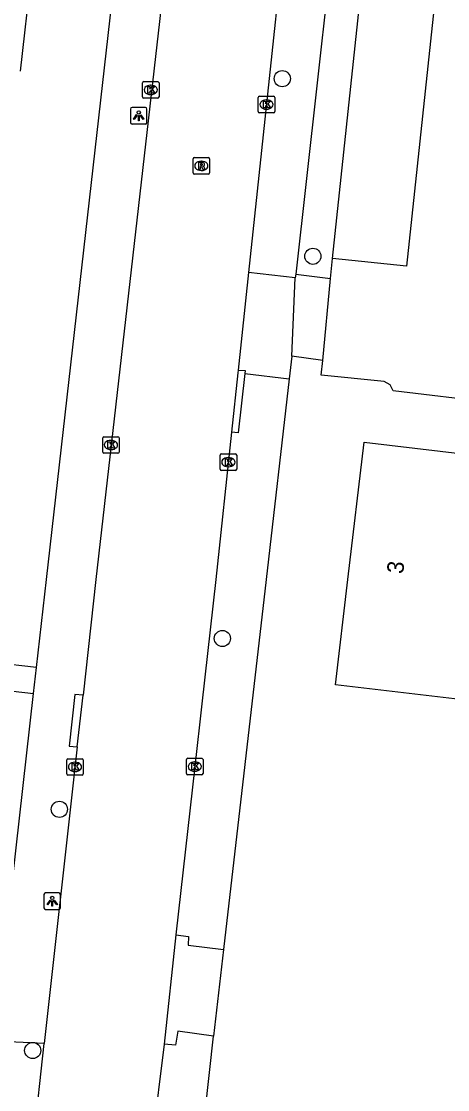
# Model space of a CAD drawing. Extents: x 161928 to 163055, y 386475 to 387428.
# Drawn here: x 162836.9 to 162862.7, y 387219.1 to 387283.8 of the extents above; entities that cross this region are included whole.
import ezdxf

# ---------------------------------------------------------------- set-up
doc = ezdxf.new("R2010")
doc.units = 0
for name, color, linetype in [('IMGEO_Boom', 7, 'Continuous'), ('IMGEO_Kolk', 7, 'Continuous'), ('IMGEO_Lichtpunt', 7, 'Continuous'), ('IMGEO_Pand', 7, 'Continuous'), ('IMGEO_Pand_nummerreeks', 7, 'Continuous'), ('IMGEO_Parkeervlak_open', 7, 'Continuous'), ('IMGEO_Rijbaan_lokaal_open', 7, 'Continuous'), ('IMGEO_Rioolput', 7, 'Continuous'), ('IMGEO_Voetpad_open', 7, 'Continuous')]:
    doc.layers.add(name, color=color, linetype=linetype)

msp = doc.modelspace()

# ---------------------------------------------------------------- linework, layer by layer
at = {"layer": 'IMGEO_Boom'}
for centre in [(162852.71, 387280.296), (162854.562, 387269.55), (162849.087, 387246.431), (162839.221, 387236.095), (162837.608, 387221.505)]:
    msp.add_circle(centre, 0.489, dxfattribs=at)
at = {"layer": 'IMGEO_Kolk'}
for p, q in [((162844.25, 387279.188), (162844.25, 387280.04)), ((162844.325, 387280.114), (162845.177, 387280.114)), ((162844.738, 387279.894), (162844.763, 387279.894)), ((162845.251, 387280.04), (162845.251, 387279.188)), ((162844.761, 387279.334), (162844.736, 387279.334)), ((162851.329, 387279.226), (162852.181, 387279.226)), ((162845.177, 387279.114), (162844.325, 387279.114)), ((162851.254, 387278.3), (162851.254, 387279.152)), ((162851.742, 387279.006), (162851.767, 387279.006)), ((162852.255, 387279.152), (162852.255, 387278.3)), ((162852.181, 387278.226), (162851.329, 387278.226)), ((162851.765, 387278.446), (162851.74, 387278.446)), ((162841.841, 387257.708), (162841.841, 387258.56)), ((162841.916, 387258.634), (162842.768, 387258.634)), ((162842.842, 387258.56), (162842.842, 387257.708)), ((162842.352, 387257.854), (162842.327, 387257.854)), ((162842.329, 387258.414), (162842.354, 387258.414)), ((162842.768, 387257.634), (162841.916, 387257.634)), ((162848.949, 387256.668), (162848.949, 387257.52)), ((162849.024, 387257.594), (162849.876, 387257.594)), ((162849.437, 387257.374), (162849.462, 387257.374)), ((162849.95, 387257.52), (162849.95, 387256.668)), ((162849.876, 387256.594), (162849.024, 387256.594)), ((162849.46, 387256.814), (162849.435, 387256.814)), ((162839.742, 387239.158), (162840.594, 387239.158)), ((162846.913, 387238.255), (162846.913, 387239.107)), ((162846.988, 387239.181), (162847.84, 387239.181)), ((162847.914, 387239.107), (162847.914, 387238.255)), ((162839.667, 387238.232), (162839.667, 387239.084)), ((162840.155, 387238.938), (162840.18, 387238.938)), ((162840.668, 387239.084), (162840.668, 387238.232)), ((162847.401, 387238.961), (162847.426, 387238.961)), ((162840.594, 387238.158), (162839.742, 387238.158)), ((162840.178, 387238.378), (162840.153, 387238.378)), ((162847.84, 387238.181), (162846.988, 387238.181)), ((162847.424, 387238.401), (162847.399, 387238.401))]:
    msp.add_line(p, q, dxfattribs=at)
for points in [[(162844.25, 387279.188), (162844.25, 387280.04)], [(162844.325, 387280.114), (162845.177, 387280.114)], [(162844.571, 387279.814), (162844.694, 387279.814), (162844.694, 387279.663), (162844.824, 387279.814), (162844.988, 387279.814), (162844.842, 387279.663), (162844.995, 387279.414), (162844.843, 387279.414), (162844.758, 387279.578), (162844.694, 387279.511), (162844.694, 387279.414), (162844.571, 387279.414), (162844.571, 387279.814)], [(162845.251, 387280.04), (162845.251, 387279.188)], [(162851.329, 387279.226), (162852.181, 387279.226)], [(162845.177, 387279.114), (162844.325, 387279.114)], [(162851.254, 387278.3), (162851.254, 387279.152)], [(162851.575, 387278.926), (162851.698, 387278.926), (162851.698, 387278.775), (162851.828, 387278.926), (162851.992, 387278.926), (162851.846, 387278.775), (162851.999, 387278.526), (162851.847, 387278.526), (162851.762, 387278.69), (162851.698, 387278.623), (162851.698, 387278.526), (162851.575, 387278.526), (162851.575, 387278.926)], [(162852.255, 387279.152), (162852.255, 387278.3)], [(162852.181, 387278.226), (162851.329, 387278.226)], [(162841.841, 387257.708), (162841.841, 387258.56)], [(162841.916, 387258.634), (162842.768, 387258.634)], [(162842.842, 387258.56), (162842.842, 387257.708)], [(162842.162, 387258.334), (162842.285, 387258.334), (162842.285, 387258.183), (162842.415, 387258.334), (162842.579, 387258.334), (162842.433, 387258.183), (162842.586, 387257.934), (162842.434, 387257.934), (162842.349, 387258.098), (162842.285, 387258.031), (162842.285, 387257.934), (162842.162, 387257.934), (162842.162, 387258.334)], [(162842.768, 387257.634), (162841.916, 387257.634)], [(162848.949, 387256.668), (162848.949, 387257.52)], [(162849.024, 387257.594), (162849.876, 387257.594)], [(162849.27, 387257.294), (162849.393, 387257.294), (162849.393, 387257.143), (162849.523, 387257.294), (162849.687, 387257.294), (162849.541, 387257.143), (162849.694, 387256.894), (162849.542, 387256.894), (162849.457, 387257.058), (162849.393, 387256.991), (162849.393, 387256.894), (162849.27, 387256.894), (162849.27, 387257.294)], [(162849.95, 387257.52), (162849.95, 387256.668)], [(162849.876, 387256.594), (162849.024, 387256.594)], [(162839.742, 387239.158), (162840.594, 387239.158)], [(162846.913, 387238.255), (162846.913, 387239.107)], [(162846.988, 387239.181), (162847.84, 387239.181)], [(162847.914, 387239.107), (162847.914, 387238.255)], [(162839.667, 387238.232), (162839.667, 387239.084)], [(162839.988, 387238.858), (162840.111, 387238.858), (162840.111, 387238.707), (162840.241, 387238.858), (162840.405, 387238.858), (162840.259, 387238.707), (162840.412, 387238.458), (162840.26, 387238.458), (162840.175, 387238.622), (162840.111, 387238.555), (162840.111, 387238.458), (162839.988, 387238.458), (162839.988, 387238.858)], [(162840.668, 387239.084), (162840.668, 387238.232)], [(162847.234, 387238.881), (162847.357, 387238.881), (162847.357, 387238.73), (162847.487, 387238.881), (162847.651, 387238.881), (162847.505, 387238.73), (162847.658, 387238.481), (162847.506, 387238.481), (162847.421, 387238.645), (162847.357, 387238.578), (162847.357, 387238.481), (162847.234, 387238.481), (162847.234, 387238.881)], [(162840.594, 387238.158), (162839.742, 387238.158)], [(162847.84, 387238.181), (162846.988, 387238.181)]]:
    msp.add_lwpolyline(points, dxfattribs=at)
for centre, start, end in [((162844.327, 387280.038), 91.55205, 178.44795), ((162844.327, 387280.038), 91.55205, 178.44795), ((162845.175, 387280.038), 1.55205, 88.44795), ((162845.175, 387280.038), 1.55205, 88.44795), ((162844.327, 387279.19), 181.55205, 268.44795), ((162844.327, 387279.19), 181.55205, 268.44795), ((162845.175, 387279.19), 271.55205, 358.44795), ((162845.175, 387279.19), 271.55205, 358.44795), ((162851.331, 387279.15), 91.55205, 178.44795), ((162851.331, 387279.15), 91.55205, 178.44795), ((162852.179, 387279.15), 1.55205, 88.44795), ((162852.179, 387279.15), 1.55205, 88.44795), ((162851.331, 387278.302), 181.55205, 268.44795), ((162851.331, 387278.302), 181.55205, 268.44795), ((162852.179, 387278.302), 271.55205, 358.44795), ((162852.179, 387278.302), 271.55205, 358.44795), ((162841.918, 387258.558), 91.55205, 178.44795), ((162841.918, 387258.558), 91.55205, 178.44795), ((162842.766, 387258.558), 1.55205, 88.44795), ((162842.766, 387258.558), 1.55205, 88.44795), ((162841.918, 387257.71), 181.55205, 268.44795), ((162841.918, 387257.71), 181.55205, 268.44795), ((162842.766, 387257.71), 271.55205, 358.44795), ((162842.766, 387257.71), 271.55205, 358.44795), ((162849.026, 387257.518), 91.55205, 178.44795), ((162849.026, 387257.518), 91.55205, 178.44795), ((162849.874, 387257.518), 1.55205, 88.44795), ((162849.874, 387257.518), 1.55205, 88.44795), ((162849.026, 387256.67), 181.55205, 268.44795), ((162849.026, 387256.67), 181.55205, 268.44795), ((162849.874, 387256.67), 271.55205, 358.44795), ((162849.874, 387256.67), 271.55205, 358.44795), ((162839.744, 387239.082), 91.55205, 178.44795), ((162839.744, 387239.082), 91.55205, 178.44795), ((162840.592, 387239.082), 1.55205, 88.44795), ((162840.592, 387239.082), 1.55205, 88.44795), ((162846.99, 387239.105), 91.55205, 178.44795), ((162846.99, 387239.105), 91.55205, 178.44795), ((162847.838, 387239.105), 1.55205, 88.44795), ((162847.838, 387239.105), 1.55205, 88.44795), ((162839.744, 387238.234), 181.55205, 268.44795), ((162839.744, 387238.234), 181.55205, 268.44795), ((162840.592, 387238.234), 271.55205, 358.44795), ((162840.592, 387238.234), 271.55205, 358.44795), ((162846.99, 387238.257), 181.55205, 268.44795), ((162846.99, 387238.257), 181.55205, 268.44795), ((162847.838, 387238.257), 271.55205, 358.44795), ((162847.838, 387238.257), 271.55205, 358.44795)]:
    msp.add_arc(centre, 0.0765, start, end, dxfattribs=at)
for centre, major_axis, ratio, start_param, end_param in [((162844.737, 387279.614), (-0.387, 0.002), 0.722429, 4.712389, 7.853982), ((162844.762, 387279.614), (-0.39, 0.002), 0.717154, 1.570796, 4.712389), ((162851.741, 387278.726), (-0.387, 0.002), 0.722429, 4.712389, 7.853982), ((162851.766, 387278.726), (-0.39, 0.002), 0.717154, 1.570796, 4.712389), ((162842.328, 387258.134), (-0.387, 0.002), 0.722429, 4.712389, 7.853982), ((162842.353, 387258.134), (-0.39, 0.002), 0.717154, 1.570796, 4.712389), ((162849.436, 387257.094), (-0.387, 0.002), 0.722429, 4.712389, 7.853982), ((162849.461, 387257.094), (-0.39, 0.002), 0.717154, 1.570796, 4.712389), ((162840.154, 387238.658), (-0.387, 0.002), 0.722429, 4.712389, 7.853982), ((162840.179, 387238.658), (-0.39, 0.002), 0.717154, 1.570796, 4.712389), ((162847.4, 387238.681), (-0.387, 0.002), 0.722429, 4.712389, 7.853982), ((162847.425, 387238.681), (-0.39, 0.002), 0.717154, 1.570796, 4.712389)]:
    msp.add_ellipse(centre, major_axis=major_axis, ratio=ratio, start_param=start_param, end_param=end_param, dxfattribs=at)
at = {"layer": 'IMGEO_Lichtpunt'}
for p, q in [((162844.426, 387278.548), (162843.618, 387278.548)), ((162844.426, 387278.548), (162843.618, 387278.548)), ((162843.524, 387278.453), (162843.524, 387277.646)), ((162843.524, 387278.453), (162843.524, 387277.646)), ((162844.52, 387277.646), (162844.52, 387278.453)), ((162844.52, 387277.646), (162844.52, 387278.453)), ((162843.618, 387277.552), (162844.426, 387277.552)), ((162843.618, 387277.552), (162844.426, 387277.552)), ((162838.287, 387230.94), (162838.287, 387230.133)), ((162838.287, 387230.94), (162838.287, 387230.133)), ((162839.189, 387231.035), (162838.381, 387231.035)), ((162839.189, 387231.035), (162838.381, 387231.035)), ((162839.283, 387230.133), (162839.283, 387230.94)), ((162839.283, 387230.133), (162839.283, 387230.94)), ((162838.381, 387230.039), (162839.189, 387230.039)), ((162838.381, 387230.039), (162839.189, 387230.039))]:
    msp.add_line(p, q, dxfattribs=at)
for points in [[(162843.898, 387278.117), (162843.937, 387278.089), (162843.749, 387277.827), (162843.711, 387277.854), (162843.898, 387278.117)], [(162844, 387278.069), (162844.047, 387278.069), (162844.047, 387277.747), (162844, 387277.747), (162844, 387278.069)], [(162844.11, 387278.089), (162844.148, 387278.116), (162844.335, 387277.854), (162844.296, 387277.826), (162844.11, 387278.089)], [(162838.661, 387230.604), (162838.7, 387230.576), (162838.512, 387230.314), (162838.474, 387230.341), (162838.661, 387230.604)], [(162838.763, 387230.556), (162838.81, 387230.556), (162838.81, 387230.234), (162838.763, 387230.234), (162838.763, 387230.556)], [(162838.873, 387230.576), (162838.911, 387230.603), (162839.098, 387230.341), (162839.059, 387230.313), (162838.873, 387230.576)]]:
    msp.add_lwpolyline(points, dxfattribs=at)
for centre in [(162844.023, 387278.251), (162838.786, 387230.738)]:
    msp.add_circle(centre, 0.0994, dxfattribs=at)
for centre, start, end in [((162843.618, 387278.453), 90, 180), ((162843.618, 387278.453), 90, 180), ((162844.426, 387278.453), 0, 90), ((162844.426, 387278.453), 0, 90), ((162843.618, 387277.646), 180, 270), ((162843.618, 387277.646), 180, 270), ((162844.426, 387277.646), 270, 0), ((162844.426, 387277.646), 270, 360), ((162838.381, 387230.94), 90, 180), ((162838.381, 387230.94), 90, 180), ((162839.189, 387230.94), 0, 90), ((162839.189, 387230.94), 0, 90), ((162838.381, 387230.133), 180, 270), ((162838.381, 387230.133), 180, 270), ((162839.189, 387230.133), 270, 0), ((162839.189, 387230.133), 270, 360)]:
    msp.add_arc(centre, 0.0946, start, end, dxfattribs=at)
at = {"layer": 'IMGEO_Pand'}
for points in [[(162837.514, 387286.647), (162836.85, 387280.754)], [(162914.705, 387247.041), (162912.679, 387229.891), (162881.746, 387233.545), (162880.61, 387223.927), (162865.982, 387225.655), (162867.938, 387242.209), (162855.927, 387243.628), (162856.68, 387250), (162857.661, 387258.304), (162881.855, 387255.445), (162881.328, 387250.984), (162889.657, 387250), (162914.705, 387247.041)]]:
    msp.add_lwpolyline(points, dxfattribs=at)
at = {"layer": 'IMGEO_Parkeervlak_open'}
msp.add_lwpolyline([(162855.758, 387269.423), (162858.656, 387296.671), (162861.768, 387325.653)], dxfattribs=at)
at = {"layer": 'IMGEO_Rijbaan_lokaal_open'}
for points in [[(162866.24, 387325.156), (162863.131, 387296.193), (162860.233, 387268.947), (162855.758, 387269.423)], [(162856.86, 387324.411), (162856.723, 387323.207), (162856.51, 387321.318), (162853.961, 387299.439), (162850.673, 387268.578)], [(162847.672, 387304.643), (162846.834, 387297.386), (162841.436, 387250), (162840.653, 387242.992)], [(162855.629, 387268.214), (162855.758, 387269.423)], [(162850.673, 387268.578), (162850.042, 387262.656)], [(162853.282, 387263.5), (162853.488, 387268.247)], [(162853.531, 387268.468), (162853.488, 387268.247)], [(162853.531, 387268.468), (162855.629, 387268.214)], [(162855.159, 387263.246), (162855.629, 387268.214)], [(162855.159, 387263.246), (162853.282, 387263.5)], [(162865.489, 387260.694), (162859.414, 387261.416), (162859.237, 387261.779), (162858.885, 387261.977), (162855.058, 387262.356), (162855.159, 387263.246)], [(162850.042, 387262.656), (162850.026, 387262.503), (162849.639, 387258.908)], [(162849.639, 387258.908), (162848.681, 387250), (162847.838, 387242.469), (162847.414, 387238.689), (162846.274, 387228.508)], [(162840.304, 387239.87), (162840.653, 387242.992)], [(162840.304, 387239.87), (162840.225, 387239.155), (162838.308, 387221.928)], [(162846.274, 387228.508), (162845.568, 387221.889)], [(162836.99, 387210.145), (162837.666, 387216.162), (162838.308, 387221.928)], [(162845.568, 387221.889), (162844.855, 387216.204), (162842.374, 387195.696), (162841.421, 387187.306)]]:
    msp.add_lwpolyline(points, dxfattribs=at)
at = {"layer": 'IMGEO_Rioolput'}
for p, q in [((162847.31, 387274.593), (162847.31, 387275.445)), ((162847.385, 387275.519), (162848.237, 387275.519)), ((162847.798, 387275.299), (162847.823, 387275.299)), ((162848.311, 387275.445), (162848.311, 387274.593)), ((162847.821, 387274.739), (162847.796, 387274.739)), ((162848.237, 387274.519), (162847.385, 387274.519))]:
    msp.add_line(p, q, dxfattribs=at)
for points in [[(162847.31, 387274.593), (162847.31, 387275.445)], [(162847.385, 387275.519), (162848.237, 387275.519)], [(162848.311, 387275.445), (162848.311, 387274.593)], [(162847.899, 387275.217), (162847.647, 387275.219), (162847.647, 387274.819)], [(162847.647, 387274.819), (162847.771, 387274.819), (162847.771, 387274.981), (162847.782, 387274.981)], [(162847.825, 387275.138), (162847.771, 387275.138), (162847.771, 387275.057)], [(162847.771, 387275.057), (162847.823, 387275.057)], [(162847.829, 387274.952), (162847.9, 387274.819), (162848.04, 387274.819), (162847.975, 387274.945)], [(162848.237, 387274.519), (162847.385, 387274.519)]]:
    msp.add_lwpolyline(points, dxfattribs=at)
for centre, radius, start, end in [((162847.387, 387275.443), 0.0765, 91.55205, 178.44795), ((162847.387, 387275.443), 0.0765, 91.55205, 178.44795), ((162848.235, 387275.443), 0.0765, 1.55205, 88.44795), ((162848.235, 387275.443), 0.0765, 1.55205, 88.44795), ((162847.781, 387274.928), 0.0533, 26.02933, 88.69889), ((162847.807, 387275.246), 0.19, 274.7715, 282.96867), ((162847.831, 387275.042), 0.0964, 77.00612, 93.18647), ((162847.845, 387275.099), 0.0378, 276.66336, 79.67722), ((162847.898, 387275.107), 0.109, 350.36119, 89.41601), ((162847.896, 387275.107), 0.112, 277.58423, 350.98172), ((162847.88, 387274.892), 0.108, 29.51342, 73.79051), ((162847.387, 387274.595), 0.0765, 181.55205, 268.44795), ((162847.387, 387274.595), 0.0765, 181.55205, 268.44795), ((162848.235, 387274.595), 0.0765, 271.55205, 358.44795), ((162848.235, 387274.595), 0.0765, 271.55205, 358.44795)]:
    msp.add_arc(centre, radius, start, end, dxfattribs=at)
for centre, major_axis, ratio, start_param, end_param in [((162847.797, 387275.019), (-0.387, 0.002), 0.722429, 4.712389, 7.853982), ((162847.822, 387275.019), (-0.39, 0.002), 0.717154, 1.570796, 4.712389)]:
    msp.add_ellipse(centre, major_axis=major_axis, ratio=ratio, start_param=start_param, end_param=end_param, dxfattribs=at)
at = {"layer": 'IMGEO_Voetpad_open'}
for points in [[(162861.591, 387325.652), (162861.414, 387325.635), (162861.24, 387325.603), (162861.069, 387325.555), (162860.903, 387325.492), (162860.743, 387325.414), (162860.591, 387325.323), (162860.448, 387325.218), (162860.315, 387325.101), (162860.193, 387324.972), (162860.082, 387324.833), (162859.985, 387324.685), (162859.901, 387324.529), (162859.832, 387324.365), (162859.777, 387324.197), (162859.738, 387324.024), (162859.713, 387323.839), (162856.772, 387297.597), (162853.531, 387268.468)], [(162837.84, 387244.675), (162838.443, 387250), (162844.547, 387303.915)], [(162853.488, 387268.247), (162850.673, 387268.578)], [(162853.282, 387263.5), (162853.122, 387262.143)], [(162850.444, 387262.454), (162850.043, 387258.873), (162849.639, 387258.908)], [(162850.042, 387262.656), (162850.465, 387262.644), (162850.444, 387262.454)], [(162850.444, 387262.454), (162853.122, 387262.143)], [(162853.122, 387262.143), (162851.726, 387250), (162849.153, 387227.625)], [(162837.84, 387244.675), (162832.852, 387245.24)], [(162837.661, 387243.097), (162837.84, 387244.675)], [(162834.477, 387243.457), (162837.661, 387243.097)], [(162835.288, 387222.068), (162835.303, 387222.262), (162837.661, 387243.097)], [(162840.653, 387242.992), (162840.156, 387243.043), (162839.807, 387239.921), (162840.304, 387239.87)], [(162846.274, 387228.508), (162847.034, 387228.407), (162847.012, 387227.877), (162849.153, 387227.625)], [(162849.153, 387227.625), (162848.558, 387222.381)], [(162848.558, 387222.381), (162846.399, 387222.668), (162846.257, 387221.828), (162845.568, 387221.889)], [(162848.037, 387217.794), (162848.558, 387222.381)], [(162838.308, 387221.928), (162835.288, 387222.068)]]:
    msp.add_lwpolyline(points, dxfattribs=at)

# ---------------------------------------------------------------- texts
at = {"layer": 'IMGEO_Pand_nummerreeks'}
msp.add_text('3', height=1, rotation=83.26163, dxfattribs=at).set_placement((162860.02, 387250.308))

doc.saveas('drawing.dxf')
